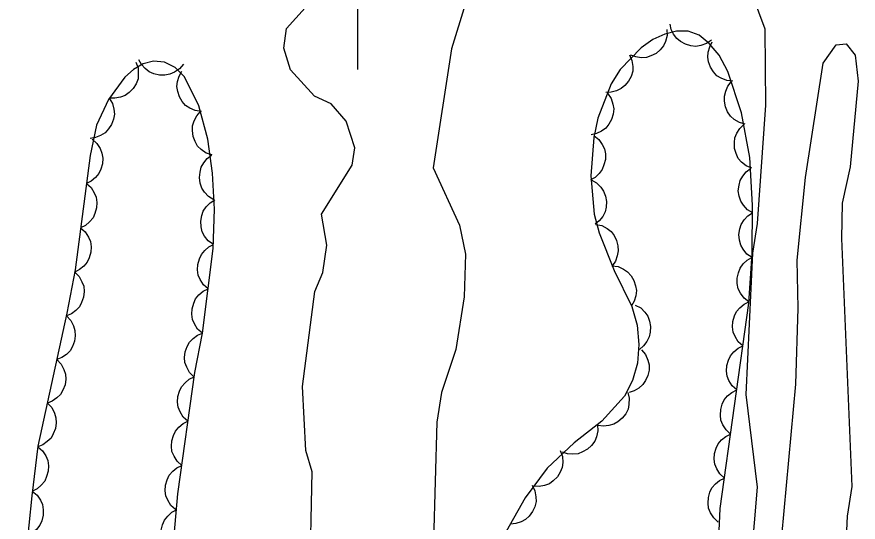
# Model space of a CAD drawing. Extents: x 282461 to 284471, y 5554090 to 5557646.
# Drawn here: x 283777 to 283833.7, y 5556359.5 to 5556393.5 of the extents above; entities that cross this region are included whole.
import ezdxf

# ---------------------------------------------------------------- set-up
doc = ezdxf.new("R2010")
doc.units = 0
for name, color, linetype in [('Niveau 1', 7, 'Continuous'), ('Niveau 2', 7, 'Continuous'), ('Niveau 44', 7, 'Continuous'), ('Niveau 61', 7, 'Continuous')]:
    doc.layers.add(name, color=color, linetype=linetype)

msp = doc.modelspace()

# ---------------------------------------------------------------- linework, layer by layer
at = {"layer": 'Niveau 1'}
for points in [[(283809.09, 5556400.37), (283806.32, 5556391.38), (283805.08, 5556383.35), (283806.87, 5556379.49), (283807.26, 5556377.54), (283807.17, 5556374.66), (283806.61, 5556371.12), (283805.65, 5556368.22), (283805.34, 5556366.21), (283805.12, 5556358.2), (283806.12, 5556354.77), (283805.96, 5556351.37), (283805.44, 5556350.25), (283803.24, 5556347.01), (283803.06, 5556344.97), (283803.73, 5556342.64), (283806.03, 5556339.56), (283807.17, 5556334.94), (283807.15, 5556330.33), (283806.5, 5556326.13), (283805.84, 5556324), (283805.52, 5556320.97), (283806.48, 5556317.06)], [(283825.46, 5556318.92), (283825.51, 5556327.13), (283825.4, 5556329.73), (283826.03, 5556336.11), (283825.46, 5556343.57), (283826.49, 5556350.06), (283826.38, 5556354.89), (283826.96, 5556361.82), (283826.2, 5556368.07), (283826.64, 5556377.61), (283826.96, 5556379.61), (283827.52, 5556387.58), (283827.46, 5556392.72), (283826.13, 5556396.35)], [(283796.78, 5556355.35), (283796.93, 5556362.86), (283796.5, 5556364.31), (283796.27, 5556368.62), (283797.11, 5556375.03), (283797.65, 5556376.3), (283797.93, 5556378.14), (283797.56, 5556380.24), (283799.62, 5556383.54), (283799.8, 5556384.7), (283799.23, 5556386.51), (283798.21, 5556387.67), (283797.08, 5556388.2), (283795.46, 5556389.96), (283795.01, 5556391.42), (283795.2, 5556392.75), (283797.09, 5556394.87)]]:
    msp.add_lwpolyline(points, dxfattribs=at)
at = {"layer": 'Niveau 2'}
for points in [[(283826.59, 5556315.3), (283827.24, 5556320.5), (283827.77, 5556330.7), (283827.86, 5556341.14), (283828.26, 5556343.81), (283828.4, 5556352.49), (283828.28, 5556355.1), (283829.53, 5556368.77), (283829.7, 5556373.89), (283829.63, 5556377.13), (283830.2, 5556382.71), (283831.38, 5556390.41), (283832.25, 5556391.66), (283832.94, 5556391.72), (283833.53, 5556390.95), (283833.74, 5556389.2), (283833.21, 5556383.43)], [(283833.21, 5556383.43), (283832.65, 5556380.98), (283832.61, 5556378.59), (283833.31, 5556361.87), (283832.99, 5556359.86), (283832.8, 5556355.44), (283833.23, 5556347.16), (283832.27, 5556339.61), (283832.28, 5556336.53), (283832.62, 5556334.23), (283832.34, 5556330.2), (283832.58, 5556326.21), (283831.93, 5556317.58)]]:
    msp.add_lwpolyline(points, dxfattribs=at)
at = {"layer": 'Niveau 44'}
for points in [[(283823.86, 5556391.97), (283823.52, 5556391.74), (283823.13, 5556391.61), (283822.8, 5556391.55), (283822.45, 5556391.59), (283822.1, 5556391.69), (283821.77, 5556391.88), (283821.51, 5556392.08), (283821.3, 5556392.37), (283821.14, 5556392.7), (283821.06, 5556393.05)], [(283824.11, 5556352.95), (283824.44, 5556360.38), (283826.37, 5556374.23), (283826.59, 5556377.58), (283826.61, 5556380.85), (283826.44, 5556384.06), (283825.87, 5556387.08), (283824.95, 5556389.85), (283824.36, 5556390.97), (283823.7, 5556391.75), (283823.01, 5556392.3), (283822.28, 5556392.58), (283821.49, 5556392.57), (283820.71, 5556392.38), (283819.9, 5556392.02), (283819.11, 5556391.46), (283817.7, 5556389.99), (283817.09, 5556389.02), (283816.19, 5556386.71), (283815.92, 5556385.41), (283815.71, 5556382.83), (283815.95, 5556380.24), (283816.28, 5556378.98), (283817.3, 5556376.44), (283818.48, 5556374), (283818.84, 5556372.75), (283818.96, 5556371.45), (283818.87, 5556370.18), (283818.53, 5556369.01), (283817.98, 5556367.97), (283816.46, 5556366.28), (283814.59, 5556364.81), (283812.78, 5556363.11), (283811.28, 5556361.1), (283810.01, 5556358.83)], [(283820.85, 5556392.7), (283820.86, 5556392.28), (283820.75, 5556391.89), (283820.62, 5556391.58), (283820.4, 5556391.31), (283820.12, 5556391.07), (283819.77, 5556390.91), (283819.46, 5556390.8), (283819.11, 5556390.79), (283818.74, 5556390.84), (283818.41, 5556390.96)], [(283825.29, 5556389.2), (283824.88, 5556389.24), (283824.51, 5556389.4), (283824.22, 5556389.57), (283823.98, 5556389.83), (283823.78, 5556390.14), (283823.66, 5556390.51), (283823.6, 5556390.82), (283823.63, 5556391.17), (283823.73, 5556391.53), (283823.9, 5556391.85)], [(283787.63, 5556358.56), (283787.87, 5556361.37), (283789.01, 5556369.55), (283789.53, 5556372.22), (283790.26, 5556377.92), (283790.34, 5556380.58), (283790.21, 5556383), (283789.89, 5556385.3), (283789.28, 5556387.55), (283788.32, 5556389.5), (283787.69, 5556390.13), (283786.98, 5556390.48), (283786.24, 5556390.55), (283785.53, 5556390.37), (283784.89, 5556389.99), (283784.31, 5556389.48), (283783.21, 5556387.98), (283782.39, 5556386.24), (283781.96, 5556384.2), (283780.95, 5556376.49), (283780.4, 5556373.55), (283778.44, 5556364.58), (283778.03, 5556361.25), (283777.02, 5556351.36)], [(283785.05, 5556390.49), (283785.19, 5556390.1), (283785.21, 5556389.69), (283785.19, 5556389.36), (283785.06, 5556389.03), (283784.86, 5556388.71), (283784.59, 5556388.45), (283784.33, 5556388.24), (283784, 5556388.12), (283783.63, 5556388.05), (283783.27, 5556388.06)], [(283788.25, 5556390.36), (283787.98, 5556390.04), (283787.64, 5556389.81), (283787.34, 5556389.67), (283787, 5556389.61), (283786.63, 5556389.61), (283786.25, 5556389.71), (283785.95, 5556389.83), (283785.67, 5556390.05), (283785.42, 5556390.33), (283785.25, 5556390.64)], [(283818.33, 5556390.98), (283818.49, 5556390.6), (283818.54, 5556390.2), (283818.54, 5556389.87), (283818.43, 5556389.53), (283818.26, 5556389.2), (283818.01, 5556388.92), (283817.77, 5556388.7), (283817.45, 5556388.55), (283817.09, 5556388.46), (283816.73, 5556388.45)], [(283789.47, 5556387.16), (283789.05, 5556387.22), (283788.68, 5556387.39), (283788.4, 5556387.57), (283788.17, 5556387.84), (283787.98, 5556388.15), (283787.87, 5556388.52), (283787.81, 5556388.84), (283787.85, 5556389.19), (283787.96, 5556389.55), (283788.14, 5556389.87)], [(283826.13, 5556386.3), (283825.73, 5556386.41), (283825.38, 5556386.63), (283825.13, 5556386.85), (283824.94, 5556387.14), (283824.79, 5556387.48), (283824.73, 5556387.86), (283824.72, 5556388.19), (283824.81, 5556388.53), (283824.96, 5556388.86), (283825.18, 5556389.15)], [(283816.84, 5556388.39), (283817.08, 5556388.04), (283817.2, 5556387.66), (283817.26, 5556387.33), (283817.22, 5556386.98), (283817.12, 5556386.63), (283816.92, 5556386.3), (283816.73, 5556386.04), (283816.44, 5556385.83), (283816.11, 5556385.67), (283815.75, 5556385.59)], [(283783.25, 5556388.07), (283783.47, 5556387.71), (283783.57, 5556387.32), (283783.6, 5556386.99), (283783.54, 5556386.64), (283783.41, 5556386.29), (283783.19, 5556385.98), (283782.97, 5556385.73), (283782.67, 5556385.55), (283782.33, 5556385.41), (283781.97, 5556385.35)], [(283790.18, 5556384.23), (283789.78, 5556384.36), (283789.45, 5556384.6), (283789.21, 5556384.83), (283789.04, 5556385.14), (283788.91, 5556385.48), (283788.87, 5556385.87), (283788.87, 5556386.19), (283788.98, 5556386.53), (283789.16, 5556386.86), (283789.39, 5556387.13)], [(283826.58, 5556383.33), (283826.2, 5556383.49), (283825.88, 5556383.75), (283825.66, 5556384), (283825.51, 5556384.32), (283825.41, 5556384.67), (283825.41, 5556385.06), (283825.43, 5556385.38), (283825.57, 5556385.71), (283825.77, 5556386.02), (283826.02, 5556386.27)], [(283815.93, 5556385.54), (283816.26, 5556385.28), (283816.49, 5556384.94), (283816.63, 5556384.65), (283816.7, 5556384.3), (283816.7, 5556383.93), (283816.6, 5556383.56), (283816.49, 5556383.25), (283816.27, 5556382.97), (283816, 5556382.72), (283815.69, 5556382.55)], [(283782.1, 5556385.29), (283782.42, 5556385.01), (283782.63, 5556384.67), (283782.76, 5556384.36), (283782.81, 5556384.01), (283782.79, 5556383.64), (283782.68, 5556383.27), (283782.55, 5556382.97), (283782.32, 5556382.71), (283782.03, 5556382.47), (283781.71, 5556382.31)], [(283790.31, 5556381.2), (283789.95, 5556381.42), (283789.67, 5556381.72), (283789.49, 5556381.99), (283789.38, 5556382.33), (283789.33, 5556382.7), (283789.37, 5556383.08), (283789.44, 5556383.4), (283789.62, 5556383.7), (283789.86, 5556383.99), (283790.15, 5556384.21)], [(283826.64, 5556380.32), (283826.28, 5556380.53), (283826.01, 5556380.84), (283825.82, 5556381.11), (283825.71, 5556381.44), (283825.66, 5556381.81), (283825.71, 5556382.19), (283825.78, 5556382.51), (283825.96, 5556382.81), (283826.19, 5556383.1), (283826.48, 5556383.31)], [(283815.74, 5556382.55), (283816.1, 5556382.35), (283816.39, 5556382.06), (283816.58, 5556381.79), (283816.7, 5556381.46), (283816.77, 5556381.1), (283816.74, 5556380.71), (283816.68, 5556380.39), (283816.52, 5556380.08), (283816.29, 5556379.79), (283816.01, 5556379.56)], [(283781.71, 5556382.31), (283782.03, 5556382.03), (283782.24, 5556381.68), (283782.37, 5556381.38), (283782.42, 5556381.03), (283782.4, 5556380.66), (283782.29, 5556380.29), (283782.16, 5556379.99), (283781.93, 5556379.72), (283781.64, 5556379.48), (283781.32, 5556379.32)], [(283790.27, 5556378.19), (283789.93, 5556378.44), (283789.68, 5556378.76), (283789.52, 5556379.05), (283789.44, 5556379.39), (283789.42, 5556379.76), (283789.49, 5556380.14), (283789.59, 5556380.45), (283789.79, 5556380.74), (283790.05, 5556381.01), (283790.36, 5556381.2)], [(283826.59, 5556377.32), (283826.24, 5556377.55), (283825.99, 5556377.87), (283825.82, 5556378.15), (283825.73, 5556378.49), (283825.7, 5556378.86), (283825.77, 5556379.24), (283825.86, 5556379.55), (283826.05, 5556379.85), (283826.31, 5556380.12), (283826.61, 5556380.32)], [(283781.32, 5556379.32), (283781.63, 5556379.04), (283781.85, 5556378.69), (283781.98, 5556378.39), (283782.03, 5556378.04), (283782.01, 5556377.67), (283781.9, 5556377.3), (283781.77, 5556377), (283781.54, 5556376.73), (283781.25, 5556376.5), (283780.93, 5556376.33)], [(283816.05, 5556379.55), (283816.46, 5556379.47), (283816.81, 5556379.27), (283817.08, 5556379.07), (283817.29, 5556378.79), (283817.45, 5556378.46), (283817.54, 5556378.09), (283817.57, 5556377.76), (283817.5, 5556377.42), (283817.37, 5556377.07), (283817.17, 5556376.77)], [(283789.91, 5556375.2), (283789.6, 5556375.48), (283789.38, 5556375.83), (283789.25, 5556376.13), (283789.2, 5556376.48), (283789.22, 5556376.85), (283789.33, 5556377.22), (283789.46, 5556377.52), (283789.69, 5556377.79), (283789.97, 5556378.03), (283790.29, 5556378.19)], [(283826.38, 5556374.32), (283826.05, 5556374.58), (283825.81, 5556374.91), (283825.66, 5556375.21), (283825.59, 5556375.55), (283825.58, 5556375.92), (283825.67, 5556376.29), (283825.78, 5556376.6), (283825.99, 5556376.88), (283826.26, 5556377.14), (283826.57, 5556377.32)], [(283780.92, 5556376.33), (283781.22, 5556376.04), (283781.41, 5556375.68), (283781.53, 5556375.37), (283781.56, 5556375.02), (283781.52, 5556374.65), (283781.39, 5556374.29), (283781.24, 5556373.99), (283781, 5556373.74), (283780.7, 5556373.52), (283780.37, 5556373.37)], [(283817.14, 5556376.76), (283817.56, 5556376.7), (283817.93, 5556376.53), (283818.2, 5556376.35), (283818.43, 5556376.08), (283818.62, 5556375.76), (283818.73, 5556375.4), (283818.79, 5556375.08), (283818.74, 5556374.73), (283818.63, 5556374.37), (283818.45, 5556374.06)], [(283789.53, 5556372.22), (283789.21, 5556372.49), (283789, 5556372.84), (283788.86, 5556373.14), (283788.82, 5556373.49), (283788.83, 5556373.86), (283788.95, 5556374.23), (283789.07, 5556374.53), (283789.3, 5556374.8), (283789.59, 5556375.04), (283789.91, 5556375.2)], [(283818.71, 5556374.11), (283819.08, 5556373.91), (283819.36, 5556373.62), (283819.56, 5556373.35), (283819.68, 5556373.02), (283819.75, 5556372.66), (283819.72, 5556372.28), (283819.66, 5556371.96), (283819.49, 5556371.65), (283819.27, 5556371.35), (283818.99, 5556371.12)], [(283825.97, 5556371.35), (283825.66, 5556371.63), (283825.45, 5556371.98), (283825.32, 5556372.28), (283825.27, 5556372.63), (283825.29, 5556373), (283825.41, 5556373.37), (283825.54, 5556373.67), (283825.77, 5556373.93), (283826.06, 5556374.16), (283826.38, 5556374.32)], [(283780.36, 5556373.38), (283780.65, 5556373.07), (283780.83, 5556372.71), (283780.94, 5556372.39), (283780.96, 5556372.04), (283780.91, 5556371.67), (283780.77, 5556371.32), (283780.61, 5556371.03), (283780.36, 5556370.78), (283780.05, 5556370.57), (283779.72, 5556370.43)], [(283788.95, 5556369.26), (283788.66, 5556369.56), (283788.47, 5556369.92), (283788.35, 5556370.23), (283788.33, 5556370.58), (283788.37, 5556370.95), (283788.5, 5556371.31), (283788.65, 5556371.6), (283788.9, 5556371.85), (283789.2, 5556372.07), (283789.53, 5556372.22)], [(283825.55, 5556368.38), (283825.24, 5556368.66), (283825.03, 5556369.01), (283824.9, 5556369.31), (283824.86, 5556369.66), (283824.88, 5556370.03), (283825, 5556370.4), (283825.13, 5556370.69), (283825.36, 5556370.96), (283825.65, 5556371.19), (283825.97, 5556371.35)], [(283819.13, 5556371.09), (283819.4, 5556370.77), (283819.56, 5556370.39), (283819.65, 5556370.07), (283819.64, 5556369.72), (283819.56, 5556369.36), (283819.4, 5556369.01), (283819.23, 5556368.74), (283818.96, 5556368.51), (283818.64, 5556368.32), (283818.3, 5556368.21)], [(283779.72, 5556370.43), (283780.01, 5556370.13), (283780.19, 5556369.76), (283780.3, 5556369.45), (283780.32, 5556369.1), (283780.27, 5556368.73), (283780.12, 5556368.37), (283779.97, 5556368.08), (283779.72, 5556367.84), (283779.41, 5556367.63), (283779.08, 5556367.49)], [(283788.55, 5556366.27), (283788.24, 5556366.55), (283788.03, 5556366.9), (283787.9, 5556367.21), (283787.86, 5556367.56), (283787.88, 5556367.93), (283787.99, 5556368.3), (283788.12, 5556368.6), (283788.36, 5556368.86), (283788.64, 5556369.1), (283788.97, 5556369.26)], [(283825.14, 5556365.41), (283824.83, 5556365.69), (283824.62, 5556366.04), (283824.49, 5556366.34), (283824.45, 5556366.69), (283824.47, 5556367.06), (283824.58, 5556367.42), (283824.71, 5556367.72), (283824.94, 5556367.99), (283825.23, 5556368.22), (283825.55, 5556368.38)], [(283818.21, 5556368.22), (283818.31, 5556367.82), (283818.29, 5556367.41), (283818.23, 5556367.09), (283818.07, 5556366.77), (283817.84, 5556366.48), (283817.54, 5556366.24), (283817.27, 5556366.07), (283816.93, 5556365.98), (283816.56, 5556365.94), (283816.2, 5556365.99)], [(283779.08, 5556367.49), (283779.37, 5556367.19), (283779.55, 5556366.82), (283779.66, 5556366.51), (283779.67, 5556366.16), (283779.62, 5556365.79), (283779.48, 5556365.43), (283779.33, 5556365.14), (283779.07, 5556364.9), (283778.77, 5556364.68), (283778.43, 5556364.55)], [(283788.14, 5556363.29), (283787.83, 5556363.57), (283787.62, 5556363.92), (283787.48, 5556364.23), (283787.44, 5556364.58), (283787.46, 5556364.95), (283787.58, 5556365.31), (283787.71, 5556365.61), (283787.94, 5556365.88), (283788.23, 5556366.11), (283788.55, 5556366.27)], [(283816.16, 5556366.04), (283816.19, 5556365.62), (283816.1, 5556365.23), (283815.98, 5556364.92), (283815.77, 5556364.64), (283815.5, 5556364.39), (283815.16, 5556364.2), (283814.86, 5556364.08), (283814.51, 5556364.05), (283814.14, 5556364.08), (283813.8, 5556364.19)], [(283824.73, 5556362.44), (283824.42, 5556362.72), (283824.21, 5556363.07), (283824.07, 5556363.37), (283824.03, 5556363.72), (283824.05, 5556364.09), (283824.17, 5556364.45), (283824.3, 5556364.75), (283824.53, 5556365.02), (283824.82, 5556365.25), (283825.14, 5556365.41)], [(283778.44, 5556364.55), (283778.75, 5556364.27), (283778.97, 5556363.93), (283779.11, 5556363.62), (283779.15, 5556363.27), (283779.14, 5556362.9), (283779.03, 5556362.54), (283778.9, 5556362.23), (283778.67, 5556361.96), (283778.39, 5556361.72), (283778.07, 5556361.56)], [(283813.66, 5556364.29), (283813.8, 5556363.9), (283813.82, 5556363.49), (283813.79, 5556363.16), (283813.65, 5556362.84), (283813.46, 5556362.52), (283813.18, 5556362.26), (283812.92, 5556362.06), (283812.59, 5556361.94), (283812.23, 5556361.87), (283811.87, 5556361.89)], [(283787.72, 5556360.31), (283787.41, 5556360.59), (283787.2, 5556360.94), (283787.07, 5556361.24), (283787.03, 5556361.59), (283787.04, 5556361.96), (283787.16, 5556362.33), (283787.29, 5556362.63), (283787.53, 5556362.9), (283787.81, 5556363.13), (283788.14, 5556363.29)], [(283824.31, 5556359.47), (283824, 5556359.75), (283823.79, 5556360.09), (283823.66, 5556360.4), (283823.62, 5556360.75), (283823.64, 5556361.12), (283823.75, 5556361.48), (283823.88, 5556361.78), (283824.12, 5556362.04), (283824.4, 5556362.28), (283824.73, 5556362.44)], [(283778.06, 5556361.56), (283778.38, 5556361.29), (283778.61, 5556360.95), (283778.75, 5556360.65), (283778.8, 5556360.3), (283778.8, 5556359.93), (283778.7, 5556359.56), (283778.58, 5556359.26), (283778.35, 5556358.98), (283778.07, 5556358.74), (283777.76, 5556358.56)], [(283811.76, 5556361.96), (283811.95, 5556361.59), (283812.02, 5556361.18), (283812.03, 5556360.85), (283811.94, 5556360.51), (283811.79, 5556360.18), (283811.55, 5556359.88), (283811.32, 5556359.65), (283811.01, 5556359.49), (283810.65, 5556359.37), (283810.3, 5556359.34)], [(283787.52, 5556357.3), (283787.2, 5556357.57), (283786.97, 5556357.9), (283786.82, 5556358.2), (283786.76, 5556358.55), (283786.76, 5556358.92), (283786.85, 5556359.29), (283786.97, 5556359.6), (283787.19, 5556359.88), (283787.46, 5556360.13), (283787.78, 5556360.3)]]:
    msp.add_lwpolyline(points, dxfattribs=at)
at = {"layer": 'Niveau 61'}
msp.add_lwpolyline([(283800, 5556390), (283800, 5556410)], dxfattribs=at)

doc.saveas('drawing.dxf')
